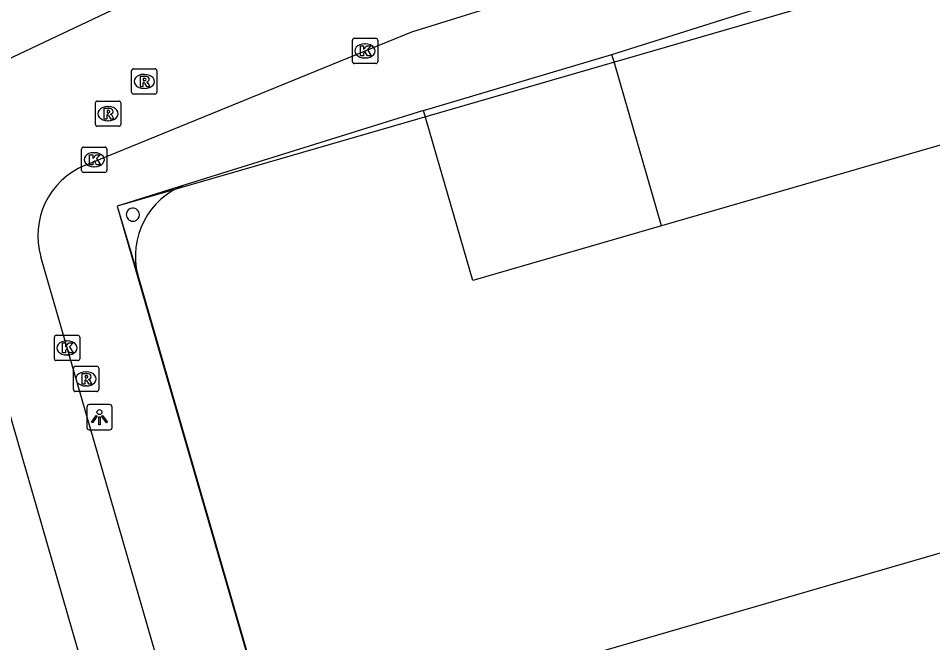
# Model space of a CAD drawing. Extents: x 160806 to 161707, y 383697 to 384148.
# Drawn here: x 161093.93 to 161130.08, y 383789.72 to 383814.4 of the extents above; entities that cross this region are included whole.
import ezdxf

# ---------------------------------------------------------------- set-up
doc = ezdxf.new("R2010")
doc.units = 0
for name, color, linetype in [('IMGEO_Fietspad_open', 7, 'Continuous'), ('IMGEO_Kolk', 7, 'Continuous'), ('IMGEO_Lichtpunt', 7, 'Continuous'), ('IMGEO_Muur', 7, 'Continuous'), ('IMGEO_Pand', 7, 'Continuous'), ('IMGEO_Pand_overbouw', 7, 'Continuous'), ('IMGEO_Parkeervlak_gesloten', 7, 'Continuous'), ('IMGEO_Rioolput', 7, 'Continuous'), ('IMGEO_Voetpad_open', 7, 'Continuous')]:
    doc.layers.add(name, color=color, linetype=linetype)

msp = doc.modelspace()

# ---------------------------------------------------------------- linework, layer by layer
at = {"layer": 'IMGEO_Fietspad_open'}
for points in [[(161144.535, 383829.881), (161143.378, 383829.517), (161137.853, 383827.844), (161137.621, 383827.772), (161128.937, 383825.088), (161128.689, 383825.011), (161101.758, 383816.687), (161087.844, 383810.094)], [(161096.549, 383808.578), (161109.484, 383813.862), (161130.105, 383820.279), (161130.359, 383820.358), (161139.098, 383823.078), (161139.325, 383823.149), (161140.997, 383823.669), (161145.931, 383825.141)], [(161122.975, 383708.589), (161122.859, 383708.842), (161122.656, 383709.073), (161122.247, 383709.896), (161112.327, 383744.363), (161110.707, 383750), (161094.816, 383804.968)], [(161092.305, 383803.171), (161107.65, 383750), (161108.414, 383747.365), (161112.465, 383733.297)]]:
    msp.add_lwpolyline(points, dxfattribs=at)
msp.add_arc((161097.708, 383805.801), 3.01, 112.6549, 196.0579, dxfattribs=at)
at = {"layer": 'IMGEO_Kolk'}
for p, q in [((161107.136, 383812.685), (161107.136, 383813.537)), ((161107.211, 383813.611), (161108.063, 383813.611)), ((161107.624, 383813.391), (161107.649, 383813.391)), ((161108.137, 383813.537), (161108.137, 383812.685)), ((161107.647, 383812.831), (161107.622, 383812.831)), ((161108.063, 383812.611), (161107.211, 383812.611)), ((161096.426, 383808.381), (161096.426, 383809.233)), ((161096.501, 383809.307), (161097.353, 383809.307)), ((161096.914, 383809.087), (161096.939, 383809.087)), ((161097.427, 383809.233), (161097.427, 383808.381)), ((161096.937, 383808.527), (161096.912, 383808.527)), ((161097.353, 383808.307), (161096.501, 383808.307)), ((161095.429, 383801.87), (161096.281, 383801.87)), ((161095.354, 383800.944), (161095.354, 383801.796)), ((161095.842, 383801.65), (161095.867, 383801.65)), ((161096.355, 383801.796), (161096.355, 383800.944)), ((161096.281, 383800.87), (161095.429, 383800.87)), ((161095.865, 383801.09), (161095.84, 383801.09))]:
    msp.add_line(p, q, dxfattribs=at)
for points in [[(161107.136, 383812.685), (161107.136, 383813.537)], [(161107.211, 383813.611), (161108.063, 383813.611)], [(161108.137, 383813.537), (161108.137, 383812.685)], [(161107.457, 383813.311), (161107.58, 383813.311), (161107.58, 383813.16), (161107.71, 383813.311), (161107.874, 383813.311), (161107.728, 383813.16), (161107.881, 383812.911), (161107.729, 383812.911), (161107.644, 383813.075), (161107.58, 383813.008), (161107.58, 383812.911), (161107.457, 383812.911), (161107.457, 383813.311)], [(161108.063, 383812.611), (161107.211, 383812.611)], [(161096.426, 383808.381), (161096.426, 383809.233)], [(161096.501, 383809.307), (161097.353, 383809.307)], [(161097.427, 383809.233), (161097.427, 383808.381)], [(161096.747, 383809.007), (161096.87, 383809.007), (161096.87, 383808.856), (161097, 383809.007), (161097.164, 383809.007), (161097.018, 383808.856), (161097.171, 383808.607), (161097.019, 383808.607), (161096.934, 383808.771), (161096.87, 383808.704), (161096.87, 383808.607), (161096.747, 383808.607), (161096.747, 383809.007)], [(161097.353, 383808.307), (161096.501, 383808.307)], [(161095.429, 383801.87), (161096.281, 383801.87)], [(161095.354, 383800.944), (161095.354, 383801.796)], [(161095.675, 383801.57), (161095.798, 383801.57), (161095.798, 383801.419), (161095.928, 383801.57), (161096.092, 383801.57), (161095.946, 383801.419), (161096.099, 383801.17), (161095.947, 383801.17), (161095.862, 383801.334), (161095.798, 383801.267), (161095.798, 383801.17), (161095.675, 383801.17), (161095.675, 383801.57)], [(161096.355, 383801.796), (161096.355, 383800.944)], [(161096.281, 383800.87), (161095.429, 383800.87)]]:
    msp.add_lwpolyline(points, dxfattribs=at)
for centre, start, end in [((161107.213, 383813.535), 91.552, 178.448), ((161107.213, 383813.535), 91.552, 178.448), ((161108.061, 383813.535), 1.552, 88.448), ((161108.061, 383813.535), 1.552, 88.448), ((161107.213, 383812.687), 181.552, 268.448), ((161107.213, 383812.687), 181.552, 268.448), ((161108.061, 383812.687), 271.552, 358.448), ((161108.061, 383812.687), 271.552, 358.448), ((161096.503, 383809.231), 91.552, 178.448), ((161096.503, 383809.231), 91.552, 178.448), ((161097.351, 383809.231), 1.552, 88.448), ((161097.351, 383809.231), 1.552, 88.448), ((161096.503, 383808.383), 181.552, 268.448), ((161096.503, 383808.383), 181.552, 268.448), ((161097.351, 383808.383), 271.552, 358.448), ((161097.351, 383808.383), 271.552, 358.448), ((161095.431, 383801.794), 91.552, 178.448), ((161095.431, 383801.794), 91.552, 178.448), ((161096.279, 383801.794), 1.552, 88.448), ((161096.279, 383801.794), 1.552, 88.448), ((161095.431, 383800.946), 181.552, 268.448), ((161095.431, 383800.946), 181.552, 268.448), ((161096.279, 383800.946), 271.552, 358.448), ((161096.279, 383800.946), 271.552, 358.448)]:
    msp.add_arc(centre, 0.0765, start, end, dxfattribs=at)
for centre, major_axis, ratio, start_param, end_param in [((161107.623, 383813.111), (-0.387, 0.002), 0.722429, 4.712389, 7.853982), ((161107.648, 383813.111), (-0.39, 0.002), 0.717154, 1.570796, 4.712389), ((161096.913, 383808.807), (-0.387, 0.002), 0.722429, 4.712389, 7.853982), ((161096.938, 383808.807), (-0.39, 0.002), 0.717154, 1.570796, 4.712389), ((161095.841, 383801.37), (-0.387, 0.002), 0.722429, 4.712389, 7.853982), ((161095.866, 383801.37), (-0.39, 0.002), 0.717154, 1.570796, 4.712389)]:
    msp.add_ellipse(centre, major_axis=major_axis, ratio=ratio, start_param=start_param, end_param=end_param, dxfattribs=at)
at = {"layer": 'IMGEO_Lichtpunt'}
for p, q in [((161096.636, 383799.034), (161096.636, 383798.227)), ((161096.636, 383799.034), (161096.636, 383798.227)), ((161097.538, 383799.129), (161096.73, 383799.129)), ((161097.538, 383799.129), (161096.73, 383799.129)), ((161097.632, 383798.227), (161097.632, 383799.034)), ((161097.632, 383798.227), (161097.632, 383799.034)), ((161096.73, 383798.133), (161097.538, 383798.133)), ((161096.73, 383798.133), (161097.538, 383798.133))]:
    msp.add_line(p, q, dxfattribs=at)
for points in [[(161097.01, 383798.698), (161097.049, 383798.67), (161096.861, 383798.408), (161096.823, 383798.435), (161097.01, 383798.698)], [(161097.112, 383798.65), (161097.159, 383798.65), (161097.159, 383798.328), (161097.112, 383798.328), (161097.112, 383798.65)], [(161097.222, 383798.67), (161097.26, 383798.697), (161097.447, 383798.435), (161097.408, 383798.407), (161097.222, 383798.67)]]:
    msp.add_lwpolyline(points, dxfattribs=at)
msp.add_circle((161097.135, 383798.832), 0.0994, dxfattribs=at)
for centre, start, end in [((161096.73, 383799.034), 90, 180), ((161096.73, 383799.034), 90, 180), ((161097.538, 383799.034), 0, 90), ((161097.538, 383799.034), 0, 90), ((161096.73, 383798.227), 180, 270), ((161096.73, 383798.227), 180, 270), ((161097.538, 383798.227), 270, 0), ((161097.538, 383798.227), 270, 360)]:
    msp.add_arc(centre, 0.0946, start, end, dxfattribs=at)
at = {"layer": 'IMGEO_Muur'}
msp.add_lwpolyline([(161117.397, 383812.973), (161128.047, 383816.337)], dxfattribs=at)
at = {"layer": 'IMGEO_Pand'}
for points in [[(161109.952, 383810.749), (161100.524, 383807.822)], [(161119.356, 383806.193), (161111.891, 383804.031), (161109.952, 383810.749)], [(161134.336, 383810.532), (161119.356, 383806.193)], [(161098.648, 383804.243), (161104.037, 383785.627)], [(161104.037, 383785.627), (161138.655, 383795.672)]]:
    msp.add_lwpolyline(points, dxfattribs=at)
for centre, radius, start, end in [((161101.569, 383804.993), 3.016, 110.2808, 194.3949), ((161098.455, 383806.64), 0.259, 15.7363, 123.8545), ((161098.455, 383806.64), 0.259, 123.7561, 213.8697), ((161098.457, 383806.639), 0.258, 303.3741, 15.9535), ((161098.456, 383806.641), 0.26, 213.8867, 303.432)]:
    msp.add_arc(centre, radius, start, end, dxfattribs=at)
at = {"layer": 'IMGEO_Pand_overbouw'}
msp.add_lwpolyline([(161244.397, 383752.352), (161218.72, 383841.978), (161097.833, 383806.973), (161123.797, 383717.365)], close=True, dxfattribs=at)
at = {"layer": 'IMGEO_Parkeervlak_gesloten'}
msp.add_lwpolyline([(161119.356, 383806.193), (161117.509, 383812.586), (161117.397, 383812.973)], dxfattribs=at)
at = {"layer": 'IMGEO_Rioolput'}
for p, q in [((161098.403, 383811.476), (161098.403, 383812.328)), ((161098.478, 383812.402), (161099.33, 383812.402)), ((161099.404, 383812.328), (161099.404, 383811.476)), ((161098.891, 383812.182), (161098.916, 383812.182)), ((161098.914, 383811.622), (161098.889, 383811.622)), ((161099.33, 383811.402), (161098.478, 383811.402)), ((161096.977, 383810.204), (161096.977, 383811.056)), ((161097.052, 383811.13), (161097.904, 383811.13)), ((161097.465, 383810.91), (161097.49, 383810.91)), ((161097.978, 383811.056), (161097.978, 383810.204)), ((161097.488, 383810.35), (161097.463, 383810.35)), ((161097.904, 383810.13), (161097.052, 383810.13)), ((161096.106, 383799.72), (161096.106, 383800.572)), ((161096.181, 383800.646), (161097.033, 383800.646)), ((161096.594, 383800.426), (161096.619, 383800.426)), ((161097.107, 383800.572), (161097.107, 383799.72)), ((161096.617, 383799.866), (161096.592, 383799.866)), ((161097.033, 383799.646), (161096.181, 383799.646))]:
    msp.add_line(p, q, dxfattribs=at)
for points in [[(161098.403, 383811.476), (161098.403, 383812.328)], [(161098.478, 383812.402), (161099.33, 383812.402)], [(161099.404, 383812.328), (161099.404, 383811.476)], [(161098.992, 383812.1), (161098.74, 383812.102), (161098.74, 383811.702)], [(161098.918, 383812.021), (161098.864, 383812.021), (161098.864, 383811.94)], [(161098.74, 383811.702), (161098.864, 383811.702), (161098.864, 383811.864), (161098.875, 383811.864)], [(161098.864, 383811.94), (161098.916, 383811.94)], [(161098.922, 383811.835), (161098.993, 383811.702), (161099.133, 383811.702), (161099.068, 383811.828)], [(161099.33, 383811.402), (161098.478, 383811.402)], [(161096.977, 383810.204), (161096.977, 383811.056)], [(161097.052, 383811.13), (161097.904, 383811.13)], [(161097.978, 383811.056), (161097.978, 383810.204)], [(161097.566, 383810.828), (161097.314, 383810.83), (161097.314, 383810.43)], [(161097.314, 383810.43), (161097.438, 383810.43), (161097.438, 383810.592), (161097.449, 383810.592)], [(161097.492, 383810.749), (161097.438, 383810.749), (161097.438, 383810.668)], [(161097.438, 383810.668), (161097.49, 383810.668)], [(161097.496, 383810.563), (161097.567, 383810.43), (161097.707, 383810.43), (161097.642, 383810.556)], [(161097.904, 383810.13), (161097.052, 383810.13)], [(161096.106, 383799.72), (161096.106, 383800.572)], [(161096.181, 383800.646), (161097.033, 383800.646)], [(161097.107, 383800.572), (161097.107, 383799.72)], [(161096.695, 383800.344), (161096.443, 383800.346), (161096.443, 383799.946)], [(161096.443, 383799.946), (161096.567, 383799.946), (161096.567, 383800.108), (161096.578, 383800.108)], [(161096.621, 383800.265), (161096.567, 383800.265), (161096.567, 383800.184)], [(161096.567, 383800.184), (161096.619, 383800.184)], [(161096.625, 383800.079), (161096.696, 383799.946), (161096.836, 383799.946), (161096.771, 383800.072)], [(161097.033, 383799.646), (161096.181, 383799.646)]]:
    msp.add_lwpolyline(points, dxfattribs=at)
for centre, radius, start, end in [((161098.48, 383812.326), 0.0765, 91.552, 178.448), ((161098.48, 383812.326), 0.0765, 91.552, 178.448), ((161099.328, 383812.326), 0.0765, 1.552, 88.448), ((161099.328, 383812.326), 0.0765, 1.552, 88.448), ((161098.9, 383812.129), 0.19, 274.7715, 282.9687), ((161098.924, 383811.925), 0.0964, 77.0061, 93.1865), ((161098.938, 383811.982), 0.0378, 276.6634, 79.6772), ((161098.991, 383811.99), 0.109, 350.3612, 89.416), ((161098.989, 383811.99), 0.112, 277.5842, 350.9817), ((161098.874, 383811.811), 0.0533, 26.0293, 88.6989), ((161098.973, 383811.775), 0.108, 29.5134, 73.7905), ((161098.48, 383811.478), 0.0765, 181.552, 268.448), ((161098.48, 383811.478), 0.0765, 181.552, 268.448), ((161099.328, 383811.478), 0.0765, 271.552, 358.448), ((161099.328, 383811.478), 0.0765, 271.552, 358.448), ((161097.054, 383811.054), 0.0765, 91.552, 178.448), ((161097.054, 383811.054), 0.0765, 91.552, 178.448), ((161097.902, 383811.054), 0.0765, 1.552, 88.448), ((161097.902, 383811.054), 0.0765, 1.552, 88.448), ((161097.448, 383810.539), 0.0533, 26.0293, 88.6989), ((161097.474, 383810.857), 0.19, 274.7715, 282.9687), ((161097.498, 383810.653), 0.0964, 77.0061, 93.1865), ((161097.512, 383810.71), 0.0378, 276.6634, 79.6772), ((161097.565, 383810.718), 0.109, 350.3612, 89.416), ((161097.563, 383810.718), 0.112, 277.5842, 350.9817), ((161097.547, 383810.503), 0.108, 29.5134, 73.7905), ((161097.054, 383810.206), 0.0765, 181.552, 268.448), ((161097.054, 383810.206), 0.0765, 181.552, 268.448), ((161097.902, 383810.206), 0.0765, 271.552, 358.448), ((161097.902, 383810.206), 0.0765, 271.552, 358.448), ((161096.183, 383800.57), 0.0765, 91.552, 178.448), ((161096.183, 383800.57), 0.0765, 91.552, 178.448), ((161097.031, 383800.57), 0.0765, 1.552, 88.448), ((161097.031, 383800.57), 0.0765, 1.552, 88.448), ((161096.577, 383800.055), 0.0533, 26.0293, 88.6989), ((161096.603, 383800.373), 0.19, 274.7715, 282.9687), ((161096.627, 383800.169), 0.0964, 77.0061, 93.1865), ((161096.641, 383800.226), 0.0378, 276.6634, 79.6772), ((161096.694, 383800.234), 0.109, 350.3612, 89.416), ((161096.692, 383800.234), 0.112, 277.5842, 350.9817), ((161096.676, 383800.019), 0.108, 29.5134, 73.7905), ((161096.183, 383799.722), 0.0765, 181.552, 268.448), ((161096.183, 383799.722), 0.0765, 181.552, 268.448), ((161097.031, 383799.722), 0.0765, 271.552, 358.448), ((161097.031, 383799.722), 0.0765, 271.552, 358.448)]:
    msp.add_arc(centre, radius, start, end, dxfattribs=at)
for centre, major_axis, ratio, start_param, end_param in [((161098.89, 383811.902), (-0.387, 0.002), 0.722429, 4.712389, 7.853982), ((161098.915, 383811.902), (-0.39, 0.002), 0.717154, 1.570796, 4.712389), ((161097.464, 383810.63), (-0.387, 0.002), 0.722429, 4.712389, 7.853982), ((161097.489, 383810.63), (-0.39, 0.002), 0.717154, 1.570796, 4.712389), ((161096.593, 383800.146), (-0.387, 0.002), 0.722429, 4.712389, 7.853982), ((161096.618, 383800.146), (-0.39, 0.002), 0.717154, 1.570796, 4.712389)]:
    msp.add_ellipse(centre, major_axis=major_axis, ratio=ratio, start_param=start_param, end_param=end_param, dxfattribs=at)
at = {"layer": 'IMGEO_Voetpad_open'}
for points in [[(161117.397, 383812.973), (161128.047, 383816.337), (161128.761, 383816.562), (161140.029, 383820.121)], [(161109.952, 383810.749), (161117.397, 383812.973)], [(161100.524, 383807.822), (161097.833, 383806.973), (161098.648, 383804.243)]]:
    msp.add_lwpolyline(points, dxfattribs=at)

doc.saveas('drawing.dxf')
